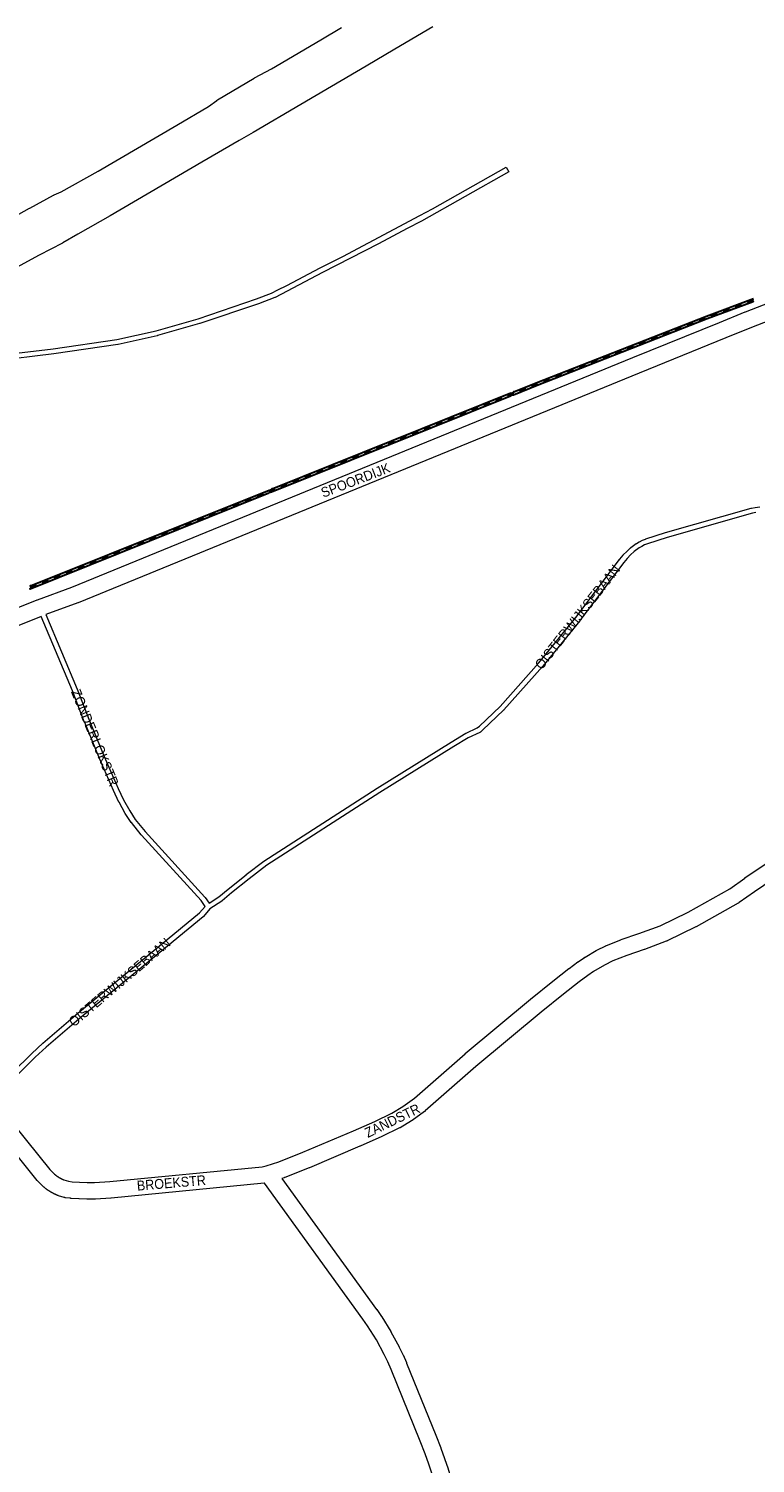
# Model space of a CAD drawing. Header units: metres. Extents: x 123819 to 142731, y 393440 to 405763.
# Tile 277 of 346: x 136393 to 136958, y 396659 to 397774. Entities that reach past the tile are written whole.
import ezdxf
from ezdxf.enums import TextEntityAlignment as Align

# ---------------------------------------------------------------- set-up
doc = ezdxf.new("R2010")
doc.units = ezdxf.units.M
doc.header["$MEASUREMENT"] = 0
for name, color, linetype, lineweight in [('gs-anno-wegen algemeen tekst', 7, 'Continuous', 0), ('gs-knt-hoofdweg', 7, 'Continuous', 0), ('gs-knt-paden', 7, 'Continuous', 0), ('gs-knt-spoorlijn', 7, 'Continuous', 30), ('gs-knt-wegen algemeen', 7, 'Continuous', 0)]:
    doc.layers.add(name, color=color, linetype=linetype, lineweight=lineweight)
doc.styles.add('Style-Arial', font='arial.ttf')

msp = doc.modelspace()

# ---------------------------------------------------------------- linework, layer by layer
at = {"layer": 'gs-knt-hoofdweg', "color": 7, "linetype": 'Continuous', "flags": 128}
for points in [[(136333.6, 397600.4), (136393.8, 397634.1), (136393.9, 397634.1), (136412.4, 397644.2), (136412.6, 397644.3), (136412.9, 397644.5), (136418.2, 397646.8), (136447, 397662.9), (136508.3, 397698.6), (136532.8, 397713.1), (136539.3, 397717.9), (136539.5, 397718.1), (136539.7, 397718.2), (136539.9, 397718.3), (136568.5, 397735.3), (136568.7, 397735.4), (136581.8, 397742.4), (136620.2, 397765.1), (136620.3, 397765.1), (136636.4, 397774.6)], [(136707.4, 397775), (136677.8, 397757.6), (136677.8, 397757.6), (136655.5, 397744.6), (136628.5, 397728.8), (136604.7, 397714.8), (136567.7, 397693), (136567.7, 397693), (136556.8, 397686.8), (136527.7, 397670), (136456.5, 397628.2), (136456.4, 397628.1), (136431.4, 397613.9), (136419.5, 397607.1), (136419.3, 397607), (136401.2, 397597.5), (136377.8, 397585)]]:
    msp.add_lwpolyline(points, dxfattribs=at)
at = {"layer": 'gs-knt-paden', "color": 7, "linetype": 'Continuous', "flags": 128}
msp.add_lwpolyline([(136365.6, 397519.3), (136412.1, 397524.9), (136461.7, 397532.1), (136492.2, 397538.9), (136524.8, 397548.2), (136570.3, 397563.6), (136581.9, 397568), (136586.8, 397570.6), (136593.7, 397574.1), (136619.8, 397587.7), (136619.8, 397587.7), (136637.3, 397596.7), (136697.3, 397628.4), (136707.2, 397633.6), (136764.4, 397665.9, -0.371282), (136764.4, 397665.9), (136766.4, 397662.4, -0.371288), (136766.4, 397662.4), (136698.6, 397624.1), (136698.5, 397624.1), (136687.4, 397618.4), (136665.1, 397606.5), (136665.1, 397606.5), (136621.6, 397584.1), (136584.7, 397564.8), (136584.6, 397564.8), (136584.5, 397564.7), (136584.4, 397564.7), (136571.7, 397559.9), (136571.7, 397559.9), (136526.1, 397544.4), (136526, 397544.4), (136526, 397544.4), (136493.2, 397535.1), (136493.2, 397535), (136493.1, 397535), (136462.6, 397528.2), (136462.5, 397528.2), (136462.4, 397528.2), (136412.6, 397520.9), (136412.6, 397520.9), (136412.6, 397520.9), (136412.6, 397520.9)], format="xyb", dxfattribs=at)
for points in [[(136412.6, 397520.9), (136366, 397515.3)], [(136958.6, 397397.5), (136955.9, 397397), (136889.5, 397378.2), (136874.2, 397373.3), (136872, 397372.4), (136869.8, 397371.3), (136867.8, 397370.1), (136863.9, 397367.2), (136861.1, 397364.6), (136858.5, 397361.8), (136855.8, 397358.7), (136821.7, 397313.6), (136821.7, 397313.5), (136792.9, 397278.3), (136792.8, 397278.2), (136762.5, 397244.2), (136762.5, 397244.1), (136762.4, 397244.1), (136746.3, 397228.7), (136746.2, 397228.6), (136744.3, 397226.9), (136744.3, 397226.9), (136744.2, 397226.8), (136744.1, 397226.8), (136744, 397226.7), (136743.9, 397226.7), (136743.8, 397226.6), (136734.9, 397222.6), (136723.6, 397215.8), (136666.2, 397180.1), (136578.3, 397123.4), (136564.5, 397113), (136550.8, 397101.9), (136543.4, 397095.7), (136543.4, 397095.7), (136543.3, 397095.6), (136543.2, 397095.6), (136534, 397089.6), (136528.9, 397083.6), (136528.9, 397083.6), (136528.8, 397083.5), (136528.7, 397083.4), (136528.7, 397083.4), (136434, 397005.4), (136406.7, 396982.1), (136398.2, 396974.3), (136383.4, 396959.5)], [(136533.3, 397093.9), (136540.9, 397098.9), (136548.3, 397105), (136548.3, 397105), (136562.1, 397116.1), (136562.1, 397116.2), (136575.9, 397126.6), (136576, 397126.6), (136576, 397126.7), (136664, 397183.5), (136664.1, 397183.5), (136721.5, 397219.2), (136721.5, 397219.2), (136733, 397226.1), (136733, 397226.1), (136733.1, 397226.1), (136733.2, 397226.2), (136741.9, 397230.2), (136743.6, 397231.6), (136759.6, 397246.9), (136789.8, 397280.9), (136818.5, 397316), (136852.6, 397361.2), (136852.7, 397361.2), (136852.7, 397361.3), (136855.5, 397364.5), (136855.5, 397364.5), (136855.5, 397364.6), (136858.3, 397367.4), (136858.3, 397367.4), (136858.4, 397367.5), (136861.2, 397370.2), (136861.3, 397370.2), (136861.4, 397370.3), (136861.4, 397370.3), (136865.5, 397373.4), (136865.5, 397373.4), (136865.6, 397373.5), (136865.7, 397373.5), (136867.9, 397374.8), (136867.9, 397374.9), (136868, 397374.9), (136870.3, 397376), (136870.4, 397376.1), (136870.4, 397376.1), (136872.8, 397377), (136872.9, 397377.1), (136872.9, 397377.1), (136888.3, 397382.1), (136888.4, 397382.1), (136954.9, 397400.9), (136955, 397400.9), (136955.1, 397400.9), (136957.9, 397401.5), (136958, 397401.5), (136958, 397401.5), (136961.6, 397401.9)], [(136530.2, 397091.3), (136527.1, 397096.1), (136480.7, 397146.9), (136480.6, 397147), (136480.6, 397147), (136472.9, 397156.6), (136472.8, 397156.6), (136472.8, 397156.7), (136472.7, 397156.7), (136468.2, 397163.6), (136468.2, 397163.7), (136468.2, 397163.8), (136463.3, 397172.5), (136463.3, 397172.6), (136463.2, 397172.6), (136459, 397181.5), (136459, 397181.6), (136448.1, 397206.5), (136448.1, 397206.5), (136436.6, 397234.3), (136436.5, 397234.4), (136427.1, 397258.9), (136402.7, 397316.9)], [(136406.4, 397318.3), (136430.8, 397260.4), (136430.8, 397260.4), (136440.3, 397235.8), (136451.8, 397208.1), (136462.7, 397183.2), (136466.8, 397174.4), (136471.6, 397165.8), (136476, 397159), (136483.7, 397149.6), (136530.1, 397098.7), (136530.2, 397098.6), (136530.2, 397098.6), (136530.3, 397098.5), (136530.3, 397098.4), (136533.3, 397093.9)], [(136361.1, 396936.3), (136369.1, 396948.1), (136369.2, 396948.1), (136369.2, 396948.2), (136374.7, 396955.3), (136374.7, 396955.4), (136380.4, 396962.2), (136380.5, 396962.2), (136380.5, 396962.3), (136395.4, 396977.1), (136395.5, 396977.2), (136404, 396985.1), (136404.1, 396985.1), (136431.4, 397008.4), (136431.4, 397008.4), (136526, 397086.4), (136530.2, 397091.3)]]:
    msp.add_lwpolyline(points, dxfattribs=at)
at = {"layer": 'gs-knt-spoorlijn', "color": 7, "linetype": 'Continuous'}
for p, q in [((136942.3, 397558.2), (136947, 397560)), ((136942.4, 397558), (136947.1, 397559.8)), ((136942.4, 397557.8), (136947.1, 397559.6)), ((136942.5, 397557.7), (136947.2, 397559.4)), ((136942.6, 397557.5), (136947.3, 397559.2)), ((136942.7, 397557.3), (136947.3, 397559)), ((136942.7, 397557.1), (136947.4, 397558.8)), ((136942.8, 397556.9), (136947.5, 397558.7)), ((136942.9, 397556.7), (136947.5, 397558.5)), ((136951.7, 397561.7), (136956.4, 397563.5)), ((136951.7, 397561.5), (136956.4, 397563.3)), ((136951.8, 397561.3), (136956.5, 397563.1)), ((136951.9, 397561.1), (136956.6, 397562.9)), ((136951.9, 397561), (136956.6, 397562.7)), ((136952, 397560.8), (136956.7, 397562.5)), ((136952.1, 397560.6), (136956.8, 397562.3)), ((136952.2, 397560.4), (136956.8, 397562.1)), ((136952.2, 397560.2), (136956.9, 397562)), ((136914.2, 397547.6), (136918.9, 397549.4)), ((136914.3, 397547.4), (136919, 397549.3)), ((136914.4, 397547.2), (136919, 397549.1)), ((136914.4, 397547.1), (136919.1, 397548.9)), ((136914.5, 397546.9), (136919.2, 397548.7)), ((136914.6, 397546.7), (136919.2, 397548.5)), ((136914.7, 397546.5), (136919.3, 397548.3)), ((136914.7, 397546.3), (136919.4, 397548.1)), ((136914.8, 397546.1), (136919.5, 397548)), ((136923.6, 397551.2), (136928.2, 397553)), ((136923.6, 397551), (136928.3, 397552.8)), ((136923.7, 397550.8), (136928.4, 397552.6)), ((136923.8, 397550.7), (136928.5, 397552.4)), ((136923.8, 397550.5), (136928.5, 397552.2)), ((136923.9, 397550.3), (136928.6, 397552)), ((136924, 397550.1), (136928.7, 397551.8)), ((136924.1, 397549.9), (136928.7, 397551.7)), ((136924.1, 397549.7), (136928.8, 397551.5)), ((136932.9, 397554.7), (136937.6, 397556.5)), ((136933, 397554.5), (136937.7, 397556.3)), ((136933.1, 397554.3), (136937.8, 397556.1)), ((136933.1, 397554.2), (136937.8, 397555.9)), ((136933.2, 397554), (136937.9, 397555.7)), ((136933.3, 397553.8), (136938, 397555.5)), ((136933.4, 397553.6), (136938, 397555.3)), ((136933.4, 397553.4), (136938.1, 397555.2)), ((136933.5, 397553.2), (136938.2, 397555)), ((136886.3, 397536.7), (136890.9, 397538.5)), ((136886.4, 397536.5), (136891, 397538.3)), ((136886.4, 397536.3), (136891.1, 397538.2)), ((136886.5, 397536.1), (136891.2, 397538)), ((136886.6, 397536), (136891.2, 397537.8)), ((136886.6, 397535.8), (136891.3, 397537.6)), ((136886.7, 397535.6), (136891.4, 397537.4)), ((136886.8, 397535.4), (136891.4, 397537.2)), ((136886.9, 397535.2), (136891.5, 397537)), ((136895.6, 397540.3), (136900.3, 397542.2)), ((136895.7, 397540.2), (136900.3, 397542)), ((136895.7, 397540), (136900.4, 397541.8)), ((136895.8, 397539.8), (136900.5, 397541.6)), ((136895.9, 397539.6), (136900.5, 397541.4)), ((136896, 397539.4), (136900.6, 397541.2)), ((136896, 397539.2), (136900.7, 397541)), ((136896.1, 397539), (136900.8, 397540.9)), ((136896.2, 397538.9), (136900.8, 397540.7)), ((136904.9, 397544), (136909.6, 397545.8)), ((136905, 397543.8), (136909.6, 397545.6)), ((136905.1, 397543.6), (136909.7, 397545.4)), ((136905.1, 397543.4), (136909.8, 397545.2)), ((136905.2, 397543.2), (136909.9, 397545.1)), ((136905.3, 397543.1), (136909.9, 397544.9)), ((136905.3, 397542.9), (136910, 397544.7)), ((136905.4, 397542.7), (136910.1, 397544.5)), ((136905.5, 397542.5), (136910.1, 397544.3)), ((136858.3, 397525.8), (136863, 397527.6)), ((136858.4, 397525.6), (136863.1, 397527.4)), ((136858.5, 397525.4), (136863.1, 397527.2)), ((136858.6, 397525.2), (136863.2, 397527)), ((136858.6, 397525), (136863.3, 397526.9)), ((136858.7, 397524.9), (136863.4, 397526.7)), ((136858.8, 397524.7), (136863.4, 397526.5)), ((136858.8, 397524.5), (136863.5, 397526.3)), ((136858.9, 397524.3), (136863.6, 397526.1)), ((136867.7, 397529.4), (136872.3, 397531.2)), ((136867.7, 397529.2), (136872.4, 397531.1)), ((136867.8, 397529.1), (136872.5, 397530.9)), ((136867.9, 397528.9), (136872.5, 397530.7)), ((136867.9, 397528.7), (136872.6, 397530.5)), ((136868, 397528.5), (136872.7, 397530.3)), ((136868.1, 397528.3), (136872.7, 397530.1)), ((136868.2, 397528.1), (136872.8, 397529.9)), ((136868.2, 397527.9), (136872.9, 397529.8)), ((136877, 397533.1), (136881.6, 397534.9)), ((136877, 397532.9), (136881.7, 397534.7)), ((136877.1, 397532.7), (136881.8, 397534.5)), ((136877.2, 397532.5), (136881.8, 397534.3)), ((136877.3, 397532.3), (136881.9, 397534.1)), ((136877.3, 397532.1), (136882, 397534)), ((136877.4, 397531.9), (136882.1, 397533.8)), ((136877.5, 397531.8), (136882.1, 397533.6)), ((136877.5, 397531.6), (136882.2, 397533.4)), ((136830.4, 397514.9), (136835.1, 397516.7)), ((136830.5, 397514.7), (136835.1, 397516.5)), ((136830.5, 397514.5), (136835.2, 397516.3)), ((136830.6, 397514.3), (136835.3, 397516.1)), ((136830.7, 397514.1), (136835.3, 397515.9)), ((136830.8, 397513.9), (136835.4, 397515.8)), ((136830.8, 397513.7), (136835.5, 397515.6)), ((136830.9, 397513.6), (136835.6, 397515.4)), ((136831, 397513.4), (136835.6, 397515.2)), ((136839.7, 397518.5), (136844.4, 397520.3)), ((136839.8, 397518.3), (136844.4, 397520.1)), ((136839.9, 397518.1), (136844.5, 397520)), ((136839.9, 397517.9), (136844.6, 397519.8)), ((136840, 397517.8), (136844.7, 397519.6)), ((136840.1, 397517.6), (136844.7, 397519.4)), ((136840.1, 397517.4), (136844.8, 397519.2)), ((136840.2, 397517.2), (136844.9, 397519)), ((136840.3, 397517), (136844.9, 397518.8)), ((136849, 397522.1), (136853.7, 397524)), ((136849.1, 397522), (136853.8, 397523.8)), ((136849.2, 397521.8), (136853.8, 397523.6)), ((136849.2, 397521.6), (136853.9, 397523.4)), ((136849.3, 397521.4), (136854, 397523.2)), ((136849.4, 397521.2), (136854, 397523)), ((136849.5, 397521), (136854.1, 397522.8)), ((136849.5, 397520.8), (136854.2, 397522.7)), ((136849.6, 397520.7), (136854.3, 397522.5)), ((136802.5, 397503.9), (136807.1, 397505.8)), ((136802.5, 397503.8), (136807.2, 397505.6)), ((136802.6, 397503.6), (136807.3, 397505.4)), ((136802.7, 397503.4), (136807.3, 397505.2)), ((136802.7, 397503.2), (136807.4, 397505)), ((136802.8, 397503), (136807.5, 397504.8)), ((136802.9, 397502.8), (136807.5, 397504.7)), ((136803, 397502.6), (136807.6, 397504.5)), ((136803, 397502.5), (136807.7, 397504.3)), ((136811.8, 397507.6), (136816.4, 397509.4)), ((136811.8, 397507.4), (136816.5, 397509.2)), ((136811.9, 397507.2), (136816.6, 397509)), ((136812, 397507), (136816.6, 397508.8)), ((136812.1, 397506.8), (136816.7, 397508.7)), ((136812.1, 397506.7), (136816.8, 397508.5)), ((136812.2, 397506.5), (136816.9, 397508.3)), ((136812.3, 397506.3), (136816.9, 397508.1)), ((136812.3, 397506.1), (136817, 397507.9)), ((136821.1, 397511.2), (136825.7, 397513)), ((136821.2, 397511), (136825.8, 397512.9)), ((136821.2, 397510.9), (136825.9, 397512.7)), ((136821.3, 397510.7), (136826, 397512.5)), ((136821.4, 397510.5), (136826, 397512.3)), ((136821.4, 397510.3), (136826.1, 397512.1)), ((136821.5, 397510.1), (136826.2, 397511.9)), ((136821.6, 397509.9), (136826.2, 397511.7)), ((136821.7, 397509.7), (136826.3, 397511.6)), ((136774.5, 397492.9), (136779.2, 397494.8)), ((136774.6, 397492.7), (136779.3, 397494.6)), ((136774.7, 397492.5), (136779.3, 397494.4)), ((136774.8, 397492.4), (136779.4, 397494.2)), ((136774.8, 397492.2), (136779.5, 397494)), ((136774.9, 397492), (136779.6, 397493.8)), ((136775, 397491.8), (136779.6, 397493.7)), ((136775.1, 397491.6), (136779.7, 397493.5)), ((136775.1, 397491.4), (136779.8, 397493.3)), ((136783.8, 397496.6), (136788.5, 397498.5)), ((136783.9, 397496.4), (136788.5, 397498.3)), ((136784, 397496.3), (136788.6, 397498.1)), ((136784.1, 397496.1), (136788.7, 397497.9)), ((136784.1, 397495.9), (136788.8, 397497.8)), ((136784.2, 397495.7), (136788.8, 397497.6)), ((136784.3, 397495.5), (136788.9, 397497.4)), ((136784.4, 397495.3), (136789, 397497.2)), ((136784.4, 397495.1), (136789.1, 397497)), ((136793.1, 397500.3), (136797.8, 397502.1)), ((136793.2, 397500.1), (136797.9, 397501.9)), ((136793.3, 397499.9), (136797.9, 397501.8)), ((136793.4, 397499.8), (136798, 397501.6)), ((136793.4, 397499.6), (136798.1, 397501.4)), ((136793.5, 397499.4), (136798.2, 397501.2)), ((136793.6, 397499.2), (136798.2, 397501)), ((136793.6, 397499), (136798.3, 397500.8)), ((136793.7, 397498.8), (136798.4, 397500.6)), ((136582, 397413.7), (136767.7, 397488.2)), ((136582.5, 397416.1), (136768.1, 397490.5)), ((136746.7, 397481.7), (136751.3, 397483.6)), ((136746.8, 397481.6), (136751.4, 397483.4)), ((136746.9, 397481.4), (136751.5, 397483.2)), ((136746.9, 397481.2), (136751.6, 397483)), ((136747, 397481), (136751.6, 397482.9)), ((136747.1, 397480.8), (136751.7, 397482.7)), ((136747.2, 397480.6), (136751.8, 397482.5)), ((136747.2, 397480.4), (136751.9, 397482.3)), ((136747.3, 397480.3), (136751.9, 397482.1)), ((136756, 397485.5), (136760.6, 397487.3)), ((136756.1, 397485.3), (136760.7, 397487.1)), ((136756.1, 397485.1), (136760.8, 397487)), ((136756.2, 397484.9), (136760.9, 397486.8)), ((136756.3, 397484.7), (136760.9, 397486.6)), ((136756.4, 397484.5), (136761, 397486.4)), ((136756.4, 397484.3), (136761.1, 397486.2)), ((136756.5, 397484.2), (136761.1, 397486)), ((136756.6, 397484), (136761.2, 397485.8)), ((136765.3, 397489.2), (136769.9, 397491)), ((136765.3, 397489), (136770, 397490.9)), ((136765.4, 397488.8), (136770.1, 397490.7)), ((136765.5, 397488.6), (136770.1, 397490.5)), ((136765.6, 397488.4), (136770.2, 397490.3)), ((136765.6, 397488.3), (136770.3, 397490.1)), ((136765.7, 397488.1), (136770.4, 397489.9)), ((136765.8, 397487.9), (136770.4, 397489.7)), ((136765.9, 397487.7), (136770.5, 397489.6)), ((136718.9, 397470.6), (136723.5, 397472.4)), ((136718.9, 397470.4), (136723.6, 397472.2)), ((136719, 397470.2), (136723.7, 397472.1)), ((136719.1, 397470), (136723.7, 397471.9)), ((136719.2, 397469.8), (136723.8, 397471.7)), ((136719.2, 397469.6), (136723.9, 397471.5)), ((136719.3, 397469.5), (136724, 397471.3)), ((136719.4, 397469.3), (136724, 397471.1)), ((136719.5, 397469.1), (136724.1, 397470.9)), ((136728.1, 397474.3), (136732.8, 397476.2)), ((136728.2, 397474.1), (136732.9, 397476)), ((136728.3, 397473.9), (136732.9, 397475.8)), ((136728.4, 397473.7), (136733, 397475.6)), ((136728.4, 397473.5), (136733.1, 397475.4)), ((136728.5, 397473.4), (136733.2, 397475.2)), ((136728.6, 397473.2), (136733.2, 397475)), ((136728.7, 397473), (136733.3, 397474.9)), ((136728.7, 397472.8), (136733.4, 397474.7)), ((136737.4, 397478), (136742.1, 397479.9)), ((136737.5, 397477.8), (136742.1, 397479.7)), ((136737.6, 397477.6), (136742.2, 397479.5)), ((136737.6, 397477.5), (136742.3, 397479.3)), ((136737.7, 397477.3), (136742.4, 397479.1)), ((136737.8, 397477.1), (136742.4, 397478.9)), ((136737.9, 397476.9), (136742.5, 397478.8)), ((136737.9, 397476.7), (136742.6, 397478.6)), ((136738, 397476.5), (136742.7, 397478.4)), ((136691, 397459.4), (136695.7, 397461.3)), ((136691.1, 397459.2), (136695.7, 397461.1)), ((136691.2, 397459), (136695.8, 397460.9)), ((136691.2, 397458.8), (136695.9, 397460.7)), ((136691.3, 397458.7), (136696, 397460.5)), ((136691.4, 397458.5), (136696, 397460.3)), ((136691.5, 397458.3), (136696.1, 397460.1)), ((136691.5, 397458.1), (136696.2, 397460)), ((136691.6, 397457.9), (136696.3, 397459.8)), ((136700.3, 397463.1), (136704.9, 397465)), ((136700.4, 397462.9), (136705, 397464.8)), ((136700.5, 397462.7), (136705.1, 397464.6)), ((136700.5, 397462.6), (136705.2, 397464.4)), ((136700.6, 397462.4), (136705.2, 397464.2)), ((136700.7, 397462.2), (136705.3, 397464.1)), ((136700.7, 397462), (136705.4, 397463.9)), ((136700.8, 397461.8), (136705.5, 397463.7)), ((136700.9, 397461.6), (136705.5, 397463.5)), ((136709.6, 397466.8), (136714.2, 397468.7)), ((136709.7, 397466.7), (136714.3, 397468.5)), ((136709.7, 397466.5), (136714.4, 397468.3)), ((136709.8, 397466.3), (136714.4, 397468.1)), ((136709.9, 397466.1), (136714.5, 397468)), ((136710, 397465.9), (136714.6, 397467.8)), ((136710, 397465.7), (136714.7, 397467.6)), ((136710.1, 397465.5), (136714.7, 397467.4)), ((136710.2, 397465.4), (136714.8, 397467.2)), ((136663.2, 397448.2), (136667.8, 397450.1)), ((136663.3, 397448), (136667.9, 397449.9)), ((136663.3, 397447.9), (136668, 397449.7)), ((136663.4, 397447.7), (136668, 397449.5)), ((136663.5, 397447.5), (136668.1, 397449.3)), ((136663.6, 397447.3), (136668.2, 397449.2)), ((136663.6, 397447.1), (136668.3, 397449)), ((136663.7, 397446.9), (136668.3, 397448.8)), ((136663.8, 397446.7), (136668.4, 397448.6)), ((136672.5, 397451.9), (136677.1, 397453.8)), ((136672.5, 397451.8), (136677.2, 397453.6)), ((136672.6, 397451.6), (136677.2, 397453.4)), ((136672.7, 397451.4), (136677.3, 397453.3)), ((136672.8, 397451.2), (136677.4, 397453.1)), ((136672.8, 397451), (136677.5, 397452.9)), ((136672.9, 397450.8), (136677.5, 397452.7)), ((136673, 397450.6), (136677.6, 397452.5)), ((136673.1, 397450.5), (136677.7, 397452.3)), ((136681.7, 397455.7), (136686.4, 397457.5)), ((136681.8, 397455.5), (136686.5, 397457.3)), ((136681.9, 397455.3), (136686.5, 397457.2)), ((136682, 397455.1), (136686.6, 397457)), ((136682, 397454.9), (136686.7, 397456.8)), ((136682.1, 397454.7), (136686.8, 397456.6)), ((136682.2, 397454.6), (136686.8, 397456.4)), ((136682.3, 397454.4), (136686.9, 397456.2)), ((136682.3, 397454.2), (136687, 397456)), ((136635.3, 397437.1), (136640, 397438.9)), ((136635.4, 397436.9), (136640.1, 397438.7)), ((136635.5, 397436.7), (136640.1, 397438.5)), ((136635.6, 397436.5), (136640.2, 397438.4)), ((136635.6, 397436.3), (136640.3, 397438.2)), ((136635.7, 397436.1), (136640.3, 397438)), ((136635.8, 397435.9), (136640.4, 397437.8)), ((136635.9, 397435.8), (136640.5, 397437.6)), ((136635.9, 397435.6), (136640.6, 397437.4)), ((136644.6, 397440.8), (136649.3, 397442.6)), ((136644.7, 397440.6), (136649.3, 397442.5)), ((136644.8, 397440.4), (136649.4, 397442.3)), ((136644.8, 397440.2), (136649.5, 397442.1)), ((136644.9, 397440), (136649.6, 397441.9)), ((136645, 397439.8), (136649.6, 397441.7)), ((136645.1, 397439.7), (136649.7, 397441.5)), ((136645.1, 397439.5), (136649.8, 397441.3)), ((136645.2, 397439.3), (136649.9, 397441.2)), ((136653.9, 397444.5), (136658.5, 397446.4)), ((136654, 397444.3), (136658.6, 397446.2)), ((136654, 397444.1), (136658.7, 397446)), ((136654.1, 397443.9), (136658.8, 397445.8)), ((136654.2, 397443.8), (136658.8, 397445.6)), ((136654.3, 397443.6), (136658.9, 397445.4)), ((136654.3, 397443.4), (136659, 397445.2)), ((136654.4, 397443.2), (136659.1, 397445.1)), ((136654.5, 397443), (136659.1, 397444.9)), ((136607.5, 397425.9), (136612.1, 397427.7)), ((136607.6, 397425.7), (136612.2, 397427.6)), ((136607.6, 397425.5), (136612.3, 397427.4)), ((136607.7, 397425.3), (136612.4, 397427.2)), ((136607.8, 397425.1), (136612.4, 397427)), ((136607.9, 397425), (136612.5, 397426.8)), ((136607.9, 397424.8), (136612.6, 397426.6)), ((136608, 397424.6), (136612.7, 397426.4)), ((136608.1, 397424.4), (136612.7, 397426.3)), ((136616.8, 397429.6), (136621.4, 397431.5)), ((136616.8, 397429.4), (136621.5, 397431.3)), ((136616.9, 397429.2), (136621.6, 397431.1)), ((136617, 397429), (136621.6, 397430.9)), ((136617.1, 397428.9), (136621.7, 397430.7)), ((136617.1, 397428.7), (136621.8, 397430.5)), ((136617.2, 397428.5), (136621.9, 397430.4)), ((136617.3, 397428.3), (136621.9, 397430.2)), ((136617.4, 397428.1), (136622, 397430)), ((136626.1, 397433.3), (136630.7, 397435.2)), ((136626.1, 397433.1), (136630.8, 397435)), ((136626.2, 397433), (136630.8, 397434.8)), ((136626.3, 397432.8), (136630.9, 397434.6)), ((136626.4, 397432.6), (136631, 397434.4)), ((136626.4, 397432.4), (136631.1, 397434.3)), ((136626.5, 397432.2), (136631.1, 397434.1)), ((136626.6, 397432), (136631.2, 397433.9)), ((136626.7, 397431.8), (136631.3, 397433.7)), ((136394.5, 397340.7), (136580.1, 397415.1)), ((136579.7, 397414.7), (136584.3, 397416.6)), ((136579.7, 397414.5), (136584.4, 397416.4)), ((136579.8, 397414.3), (136584.4, 397416.2)), ((136579.9, 397414.2), (136584.5, 397416)), ((136580, 397414), (136584.6, 397415.8)), ((136580, 397413.8), (136584.7, 397415.6)), ((136580.1, 397413.6), (136584.7, 397415.5)), ((136580.2, 397413.4), (136584.8, 397415.3)), ((136580.2, 397413.2), (136584.9, 397415.1)), ((136588.9, 397418.4), (136593.6, 397420.3)), ((136589, 397418.2), (136593.6, 397420.1)), ((136589.1, 397418.1), (136593.7, 397419.9)), ((136589.2, 397417.9), (136593.8, 397419.7)), ((136589.2, 397417.7), (136593.9, 397419.6)), ((136589.3, 397417.5), (136593.9, 397419.4)), ((136589.4, 397417.3), (136594, 397419.2)), ((136589.5, 397417.1), (136594.1, 397419)), ((136589.5, 397416.9), (136594.2, 397418.8)), ((136598.2, 397422.2), (136602.9, 397424)), ((136598.3, 397422), (136602.9, 397423.8)), ((136598.4, 397421.8), (136603, 397423.6)), ((136598.4, 397421.6), (136603.1, 397423.5)), ((136598.5, 397421.4), (136603.2, 397423.3)), ((136598.6, 397421.2), (136603.2, 397423.1)), ((136598.7, 397421), (136603.3, 397422.9)), ((136598.7, 397420.9), (136603.4, 397422.7)), ((136598.8, 397420.7), (136603.4, 397422.5)), ((136394.1, 397338.3), (136579.7, 397412.8)), ((136551.8, 397403.5), (136556.5, 397405.4)), ((136551.9, 397403.4), (136556.5, 397405.2)), ((136552, 397403.2), (136556.6, 397405)), ((136552, 397403), (136556.7, 397404.8)), ((136552.1, 397402.8), (136556.7, 397404.7)), ((136552.2, 397402.6), (136556.8, 397404.5)), ((136552.3, 397402.4), (136556.9, 397404.3)), ((136552.3, 397402.2), (136557, 397404.1)), ((136552.4, 397402.1), (136557, 397403.9)), ((136561.1, 397407.3), (136565.7, 397409.1)), ((136561.2, 397407.1), (136565.8, 397408.9)), ((136561.2, 397406.9), (136565.9, 397408.8)), ((136561.3, 397406.7), (136566, 397408.6)), ((136561.4, 397406.5), (136566, 397408.4)), ((136561.5, 397406.3), (136566.1, 397408.2)), ((136561.5, 397406.1), (136566.2, 397408)), ((136561.6, 397406), (136566.3, 397407.8)), ((136561.7, 397405.8), (136566.3, 397407.6)), ((136570.4, 397411), (136575, 397412.8)), ((136570.4, 397410.8), (136575.1, 397412.7)), ((136570.5, 397410.6), (136575.2, 397412.5)), ((136570.6, 397410.4), (136575.2, 397412.3)), ((136570.7, 397410.2), (136575.3, 397412.1)), ((136570.7, 397410.1), (136575.4, 397411.9)), ((136570.8, 397409.9), (136575.5, 397411.7)), ((136570.9, 397409.7), (136575.5, 397411.5)), ((136571, 397409.5), (136575.6, 397411.4)), ((136524, 397392.4), (136528.6, 397394.2)), ((136524, 397392.2), (136528.7, 397394)), ((136524.1, 397392), (136528.8, 397393.9)), ((136524.2, 397391.8), (136528.8, 397393.7)), ((136524.3, 397391.6), (136528.9, 397393.5)), ((136524.3, 397391.4), (136529, 397393.3)), ((136524.4, 397391.3), (136529.1, 397393.1)), ((136524.5, 397391.1), (136529.1, 397392.9)), ((136524.6, 397390.9), (136529.2, 397392.7)), ((136533.2, 397396.1), (136537.9, 397398)), ((136533.3, 397395.9), (136538, 397397.8)), ((136533.4, 397395.7), (136538, 397397.6)), ((136533.5, 397395.5), (136538.1, 397397.4)), ((136533.5, 397395.3), (136538.2, 397397.2)), ((136533.6, 397395.2), (136538.3, 397397)), ((136533.7, 397395), (136538.3, 397396.8)), ((136533.8, 397394.8), (136538.4, 397396.7)), ((136533.8, 397394.6), (136538.5, 397396.5)), ((136542.5, 397399.8), (136547.2, 397401.7)), ((136542.6, 397399.6), (136547.2, 397401.5)), ((136542.7, 397399.4), (136547.3, 397401.3)), ((136542.8, 397399.3), (136547.4, 397401.1)), ((136542.8, 397399.1), (136547.5, 397400.9)), ((136542.9, 397398.9), (136547.5, 397400.7)), ((136543, 397398.7), (136547.6, 397400.6)), ((136543.1, 397398.5), (136547.7, 397400.4)), ((136543.1, 397398.3), (136547.8, 397400.2)), ((136496.1, 397381.2), (136500.8, 397383.1)), ((136496.2, 397381), (136500.8, 397382.9)), ((136496.3, 397380.8), (136500.9, 397382.7)), ((136496.3, 397380.6), (136501, 397382.5)), ((136496.4, 397380.5), (136501.1, 397382.3)), ((136496.5, 397380.3), (136501.1, 397382.1)), ((136496.6, 397380.1), (136501.2, 397381.9)), ((136496.6, 397379.9), (136501.3, 397381.8)), ((136496.7, 397379.7), (136501.4, 397381.6)), ((136505.4, 397384.9), (136510, 397386.8)), ((136505.5, 397384.7), (136510.1, 397386.6)), ((136505.6, 397384.5), (136510.2, 397386.4)), ((136505.6, 397384.4), (136510.3, 397386.2)), ((136505.7, 397384.2), (136510.3, 397386)), ((136505.8, 397384), (136510.4, 397385.9)), ((136505.9, 397383.8), (136510.5, 397385.7)), ((136505.9, 397383.6), (136510.6, 397385.5)), ((136506, 397383.4), (136510.6, 397385.3)), ((136514.7, 397388.6), (136519.3, 397390.5)), ((136514.8, 397388.5), (136519.4, 397390.3)), ((136514.8, 397388.3), (136519.5, 397390.1)), ((136514.9, 397388.1), (136519.6, 397389.9)), ((136515, 397387.9), (136519.6, 397389.8)), ((136515.1, 397387.7), (136519.7, 397389.6)), ((136515.1, 397387.5), (136519.8, 397389.4)), ((136515.2, 397387.3), (136519.8, 397389.2)), ((136515.3, 397387.2), (136519.9, 397389)), ((136468.3, 397370), (136472.9, 397371.9)), ((136468.4, 397369.8), (136473, 397371.7)), ((136468.4, 397369.7), (136473.1, 397371.5)), ((136468.5, 397369.5), (136473.1, 397371.3)), ((136468.6, 397369.3), (136473.2, 397371.1)), ((136468.7, 397369.1), (136473.3, 397371)), ((136468.7, 397368.9), (136473.4, 397370.8)), ((136468.8, 397368.7), (136473.4, 397370.6)), ((136468.9, 397368.5), (136473.5, 397370.4)), ((136477.6, 397373.7), (136482.2, 397375.6)), ((136477.6, 397373.6), (136482.3, 397375.4)), ((136477.7, 397373.4), (136482.4, 397375.2)), ((136477.8, 397373.2), (136482.4, 397375.1)), ((136477.9, 397373), (136482.5, 397374.9)), ((136477.9, 397372.8), (136482.6, 397374.7)), ((136478, 397372.6), (136482.7, 397374.5)), ((136478.1, 397372.4), (136482.7, 397374.3)), ((136478.2, 397372.3), (136482.8, 397374.1)), ((136486.8, 397377.5), (136491.5, 397379.3)), ((136486.9, 397377.3), (136491.6, 397379.1)), ((136487, 397377.1), (136491.6, 397379)), ((136487.1, 397376.9), (136491.7, 397378.8)), ((136487.1, 397376.7), (136491.8, 397378.6)), ((136487.2, 397376.5), (136491.9, 397378.4)), ((136487.3, 397376.4), (136491.9, 397378.2)), ((136487.4, 397376.2), (136492, 397378)), ((136487.4, 397376), (136492.1, 397377.8)), ((136440.4, 397358.9), (136445.1, 397360.7)), ((136440.5, 397358.7), (136445.2, 397360.5)), ((136440.6, 397358.5), (136445.2, 397360.3)), ((136440.7, 397358.3), (136445.3, 397360.2)), ((136440.7, 397358.1), (136445.4, 397360)), ((136440.8, 397357.9), (136445.5, 397359.8)), ((136440.9, 397357.7), (136445.5, 397359.6)), ((136441, 397357.6), (136445.6, 397359.4)), ((136441, 397357.4), (136445.7, 397359.2)), ((136449.7, 397362.6), (136454.4, 397364.4)), ((136449.8, 397362.4), (136454.4, 397364.3)), ((136449.9, 397362.2), (136454.5, 397364.1)), ((136449.9, 397362), (136454.6, 397363.9)), ((136450, 397361.8), (136454.7, 397363.7)), ((136450.1, 397361.6), (136454.7, 397363.5)), ((136450.2, 397361.5), (136454.8, 397363.3)), ((136450.2, 397361.3), (136454.9, 397363.1)), ((136450.3, 397361.1), (136455, 397363)), ((136459, 397366.3), (136463.6, 397368.2)), ((136459.1, 397366.1), (136463.7, 397368)), ((136459.2, 397365.9), (136463.8, 397367.8)), ((136459.2, 397365.7), (136463.9, 397367.6)), ((136459.3, 397365.6), (136463.9, 397367.4)), ((136459.4, 397365.4), (136464, 397367.2)), ((136459.4, 397365.2), (136464.1, 397367)), ((136459.5, 397365), (136464.2, 397366.9)), ((136459.6, 397364.8), (136464.2, 397366.7)), ((136412.6, 397347.7), (136417.2, 397349.5)), ((136412.7, 397347.5), (136417.3, 397349.4)), ((136412.7, 397347.3), (136417.4, 397349.2)), ((136412.8, 397347.1), (136417.5, 397349)), ((136412.9, 397346.9), (136417.5, 397348.8)), ((136413, 397346.8), (136417.6, 397348.6)), ((136413, 397346.6), (136417.7, 397348.4)), ((136413.1, 397346.4), (136417.8, 397348.2)), ((136413.2, 397346.2), (136417.8, 397348.1)), ((136421.9, 397351.4), (136426.5, 397353.3)), ((136422, 397351.2), (136426.6, 397353.1)), ((136422, 397351), (136426.7, 397352.9)), ((136422.1, 397350.8), (136426.7, 397352.7)), ((136422.2, 397350.7), (136426.8, 397352.5)), ((136422.3, 397350.5), (136426.9, 397352.3)), ((136422.3, 397350.3), (136427, 397352.2)), ((136422.4, 397350.1), (136427, 397352)), ((136422.5, 397349.9), (136427.1, 397351.8)), ((136431.2, 397355.1), (136435.8, 397357)), ((136431.2, 397354.9), (136435.9, 397356.8)), ((136431.3, 397354.8), (136435.9, 397356.6)), ((136431.4, 397354.6), (136436, 397356.4)), ((136431.5, 397354.4), (136436.1, 397356.2)), ((136431.5, 397354.2), (136436.2, 397356.1)), ((136431.6, 397354), (136436.2, 397355.9)), ((136431.7, 397353.8), (136436.3, 397355.7)), ((136431.8, 397353.6), (136436.4, 397355.5)), ((136394, 397340.2), (136398.7, 397342.1)), ((136394.1, 397340), (136398.8, 397341.9)), ((136394.2, 397339.9), (136398.8, 397341.7)), ((136394.3, 397339.7), (136398.9, 397341.5)), ((136394.3, 397339.5), (136399, 397341.4)), ((136394.4, 397339.3), (136399, 397341.2)), ((136394.5, 397339.1), (136399.1, 397341)), ((136394.6, 397338.9), (136399.2, 397340.8)), ((136394.6, 397338.7), (136399.3, 397340.6)), ((136403.3, 397344), (136408, 397345.8)), ((136403.4, 397343.8), (136408, 397345.6)), ((136403.5, 397343.6), (136408.1, 397345.4)), ((136403.5, 397343.4), (136408.2, 397345.3)), ((136403.6, 397343.2), (136408.3, 397345.1)), ((136403.7, 397343), (136408.3, 397344.9)), ((136403.8, 397342.8), (136408.4, 397344.7)), ((136403.8, 397342.7), (136408.5, 397344.5)), ((136403.9, 397342.5), (136408.6, 397344.3))]:
    msp.add_line(p, q, dxfattribs=at)
at = {"layer": 'gs-knt-spoorlijn', "color": 7, "linetype": 'Continuous', "flags": 128}
for points in [[(136770, 397489.1), (136788.4, 397496.5), (136920.8, 397548.3), (136956.4, 397561.6)], [(136770.4, 397491.5), (136787.6, 397498.4), (136920.1, 397550.2), (136956.8, 397563.9)]]:
    msp.add_lwpolyline(points, dxfattribs=at)
at = {"layer": 'gs-knt-spoorlijn', "color": 7, "linetype": 'Continuous'}
for p in [(136770.4, 397491.5), (136770, 397489.1), (136582, 397413.7), (136582.5, 397416.1), (136394.1, 397338.3), (136394.5, 397340.7)]:
    msp.add_point(p, dxfattribs=at)
at = {"layer": 'gs-knt-wegen algemeen', "color": 7, "linetype": 'Continuous', "flags": 128}
for points in [[(136930.3, 397545.4), (136950.3, 397553.5), (136950.4, 397553.5), (136993.8, 397570.4), (136993.9, 397570.4), (137141.9, 397625.1), (137144.7, 397626.3), (137147.1, 397627.8), (137147.2, 397627.9), (137147.4, 397628), (137151.4, 397630.3), (137151.5, 397630.3), (137151.7, 397630.4), (137155.2, 397632.2), (137155.4, 397632.3), (137155.7, 397632.4), (137160.5, 397634.4), (137160.8, 397634.5), (137161.6, 397634.8)], [(137144.7, 397612.2), (136998.4, 397558.2), (136955.2, 397541.4), (136955.2, 397541.4), (136955.2, 397541.4), (136935.2, 397533.3)], [(136082.2, 397203), (136082.3, 397203), (136082.6, 397203.1), (136082.9, 397203.1), (136083.2, 397203.1), (136083.5, 397203.1), (136085.3, 397203.2), (136088.8, 397203.7), (136091.9, 397204.8), (136207.1, 397252.3), (136207.2, 397252.3), (136399.6, 397329.7), (136399.8, 397329.7), (136426.7, 397339.5), (136862.9, 397518.1), (136862.9, 397518.1), (136930.3, 397545.4)], [(136930.3, 397545.4), (136930.3, 397545.4), (136930.3, 397545.4)], [(136930.3, 397545.4), (136930.3, 397545.4), (136930.3, 397545.4)], [(136935.2, 397533.3), (136867.8, 397506), (136431.6, 397327.4), (136431.3, 397327.3), (136406.4, 397318.3)], [(136935.2, 397533.3), (136935.2, 397533.3)], [(136935.2, 397533.3), (136935.2, 397533.3)], [(136935.2, 397533.3), (136935.2, 397533.3)], [(136935.2, 397533.3), (136935.2, 397533.3)], [(136402.7, 397316.9), (136212, 397240.2), (136096.7, 397192.6), (136096.5, 397192.6), (136096.3, 397192.5), (136092.4, 397191.2), (136092.2, 397191.1), (136091.9, 397191.1), (136091.6, 397191), (136091.4, 397190.9), (136086.9, 397190.2), (136086.6, 397190.2), (136086.3, 397190.2), (136086, 397190.2), (136084.4, 397190.1), (136080.5, 397189.3), (136080.5, 397189.3), (136080.5, 397189.3), (136079.6, 397189.1)], [(136950.1, 397113.6), (136972.1, 397128.5)], [(136381.9, 396921.4), (136409.5, 396886.9), (136412.8, 396883.6), (136412.9, 396883.5), (136413.1, 396883.4), (136413.2, 396883.3), (136413.3, 396883.2), (136413.4, 396883.1), (136413.5, 396883.1), (136413.6, 396883), (136413.7, 396882.9), (136413.8, 396882.8), (136413.9, 396882.7), (136414, 396882.6), (136414.1, 396882.5), (136414.2, 396882.5), (136414.4, 396882.4), (136414.5, 396882.3), (136414.6, 396882.2), (136414.7, 396882.1), (136414.8, 396882.1), (136414.9, 396882), (136415, 396881.9), (136415.1, 396881.8), (136415.2, 396881.7), (136415.4, 396881.7), (136415.5, 396881.6), (136415.6, 396881.5), (136415.7, 396881.4), (136415.8, 396881.4), (136415.9, 396881.3), (136416.1, 396881.2), (136416.2, 396881.1), (136416.3, 396881.1), (136416.4, 396881), (136416.5, 396880.9), (136416.6, 396880.9), (136416.8, 396880.8), (136416.9, 396880.7), (136417, 396880.6), (136417.1, 396880.6), (136417.2, 396880.5), (136417.4, 396880.4), (136417.5, 396880.4), (136417.6, 396880.3), (136417.7, 396880.2), (136417.8, 396880.2), (136418, 396880.1), (136418.1, 396880), (136418.2, 396880), (136418.3, 396879.9), (136418.4, 396879.9), (136418.6, 396879.8), (136418.7, 396879.7), (136418.8, 396879.7), (136418.9, 396879.6), (136419.1, 396879.6), (136419.2, 396879.5), (136419.3, 396879.4), (136419.4, 396879.4), (136419.6, 396879.3), (136419.7, 396879.3), (136419.8, 396879.2), (136419.9, 396879.2), (136420.1, 396879.1), (136420.2, 396879), (136420.3, 396879), (136423.9, 396877.9), (136427, 396877.5), (136432.7, 396877.1), (136438.6, 396877), (136444.3, 396877), (136456.1, 396877.6), (136574.7, 396889.2), (136577.7, 396889.9), (136587.7, 396892.9), (136606.3, 396900.4), (136645.6, 396917.1), (136662.2, 396924.4), (136675.4, 396930.9), (136683.9, 396935.9), (136693.2, 396942.5), (136732.4, 396977), (136732.5, 396977.1), (136783.2, 397019.4), (136783.4, 397019.5), (136800.7, 397033.4), (136800.8, 397033.5), (136813.2, 397043.1), (136813.3, 397043.2), (136820.1, 397048.3), (136820.3, 397048.4), (136825.2, 397051.8), (136825.4, 397052), (136825.7, 397052.1), (136834.5, 397057.2), (136834.7, 397057.3), (136834.8, 397057.4), (136841.9, 397060.9), (136842.1, 397061), (136842.3, 397061.1), (136853.6, 397065.6), (136853.7, 397065.7), (136853.9, 397065.7), (136867.6, 397070.3), (136884.1, 397076.4), (136905.9, 397087.1), (136938.3, 397105.2), (136950, 397113.5), (136950.1, 397113.6)], [(136950.1, 397113.6), (136950.1, 397113.6), (136950.1, 397113.6)], [(136950.1, 397113.6), (136950.1, 397113.6), (136950.1, 397113.6)], [(136979.2, 397117.6), (136957.6, 397102.9)], [(136957.6, 397102.9), (136957.5, 397102.8), (136945.5, 397094.4), (136945.3, 397094.3), (136945.1, 397094.1), (136944.9, 397094), (136912.1, 397075.7), (136911.9, 397075.6), (136911.8, 397075.5), (136889.5, 397064.6), (136889.3, 397064.5), (136889.1, 397064.4), (136888.9, 397064.4), (136872, 397058.1), (136871.8, 397058), (136858.3, 397053.4), (136847.4, 397049.1), (136840.8, 397045.8), (136832.4, 397041), (136827.8, 397037.8), (136821.1, 397032.8), (136808.9, 397023.2), (136791.5, 397009.4), (136740.9, 396967.1), (136701.5, 396932.5), (136701.4, 396932.4), (136701.2, 396932.2), (136701, 396932.1), (136691.3, 396925.2), (136691.1, 396925), (136690.8, 396924.9), (136681.9, 396919.5), (136681.6, 396919.4), (136681.4, 396919.3), (136667.8, 396912.7), (136667.6, 396912.6), (136650.8, 396905.2), (136650.7, 396905.2), (136611.4, 396888.4), (136611.2, 396888.4)], [(136957.6, 397102.9), (136957.6, 397102.9), (136957.6, 397102.9)], [(136957.6, 397102.9), (136957.6, 397102.9), (136957.6, 397102.9)], [(136576.5, 396876.3), (136576.3, 396876.3), (136457.2, 396864.6), (136457, 396864.6), (136444.9, 396864), (136444.7, 396864), (136444.6, 396864), (136438.5, 396864), (136438.3, 396864), (136432.2, 396864.1), (136432, 396864.1), (136426, 396864.5), (136425.7, 396864.5), (136425.5, 396864.6), (136421.7, 396865.1), (136421.4, 396865.1), (136421.2, 396865.2), (136420.9, 396865.2), (136420.7, 396865.3), (136416.3, 396866.6), (136416, 396866.7), (136415.7, 396866.8), (136415.5, 396866.9), (136415.3, 396867), (136415.1, 396867.1), (136414.9, 396867.1), (136414.7, 396867.2), (136414.5, 396867.3), (136414.3, 396867.4), (136414.1, 396867.5), (136413.9, 396867.6), (136413.7, 396867.7), (136413.6, 396867.8), (136413.4, 396867.9), (136413.2, 396867.9), (136413, 396868), (136412.8, 396868.1), (136412.6, 396868.2), (136412.4, 396868.3), (136412.2, 396868.4), (136412, 396868.5), (136411.8, 396868.6), (136411.7, 396868.7), (136411.5, 396868.8), (136411.3, 396868.9), (136411.1, 396869), (136410.9, 396869.1), (136410.7, 396869.2), (136410.5, 396869.3), (136410.4, 396869.4), (136410.2, 396869.5), (136410, 396869.7), (136409.8, 396869.8), (136409.6, 396869.9), (136409.5, 396870), (136409.3, 396870.1), (136409.1, 396870.2), (136408.9, 396870.3), (136408.7, 396870.4), (136408.6, 396870.6), (136408.4, 396870.7), (136408.2, 396870.8), (136408, 396870.9), (136407.9, 396871), (136407.7, 396871.1), (136407.5, 396871.3), (136407.3, 396871.4), (136407.2, 396871.5), (136407, 396871.6), (136406.8, 396871.8), (136406.6, 396871.9), (136406.5, 396872), (136406.3, 396872.1), (136406.1, 396872.3), (136406, 396872.4), (136405.8, 396872.5), (136405.6, 396872.7), (136405.5, 396872.8), (136405.3, 396872.9), (136405.1, 396873.1), (136405, 396873.2), (136404.8, 396873.3), (136404.6, 396873.5), (136404.5, 396873.6), (136404.3, 396873.7), (136404.2, 396873.9), (136404, 396874), (136403.8, 396874.2), (136400.1, 396878), (136399.9, 396878.1), (136399.7, 396878.3), (136399.6, 396878.5), (136371.9, 396913.1)], [(136611.2, 396888.4), (136592.3, 396880.8), (136592.1, 396880.7), (136591.8, 396880.6), (136589.9, 396880)], [(136589.9, 396880), (136663.6, 396778.2), (136663.7, 396778.1), (136667.4, 396772.7), (136667.6, 396772.4), (136674.6, 396761.2), (136674.7, 396761.1), (136674.8, 396760.9), (136681.1, 396749.3), (136681.3, 396749), (136684.1, 396743.1), (136684.2, 396742.9), (136686.9, 396736.9), (136687, 396736.6), (136709.6, 396680.6), (136709.7, 396680.6), (136713.5, 396670.7), (136713.6, 396670.5), (136716.5, 396662.5), (136716.5, 396662.3), (136719.2, 396654.3), (136719.3, 396654.1), (136754.1, 396543.8)], [(136776.3, 396442.2), (136741.7, 396539.5), (136741.7, 396539.7), (136706.9, 396650.2), (136704.2, 396658.1), (136701.4, 396666), (136697.5, 396675.8), (136675, 396731.6), (136672.4, 396737.5), (136669.6, 396743.2), (136663.5, 396754.5), (136656.6, 396765.4), (136653, 396770.7), (136576.5, 396876.3)]]:
    msp.add_lwpolyline(points, dxfattribs=at)

# ---------------------------------------------------------------- texts
at = {"layer": 'gs-anno-wegen algemeen tekst', "color": 7, "style": 'Style-Arial', "width": 0.909091}
for s, rotation, p in [('SPOORDIJK', 20.9055, (136647.2, 397422.7)), ('OISTERWIJKSEBAAN', 51.8389, (136819.8, 397316.4)), ('ZONDERLOKSTR', 292.2648, (136444.6, 397222.6)), ('OISTERWIJKSEBAAN', 40.3376, (136463.7, 397032.5)), ('ZANDSTR', 25.8655, (136675.9, 396925)), ('BROEKSTR', 4.7986, (136504, 396876.6))]:
    msp.add_text(s, height=7.7, rotation=rotation, dxfattribs=at).set_placement(p, align=Align.MIDDLE_CENTER)

doc.saveas('drawing.dxf')
